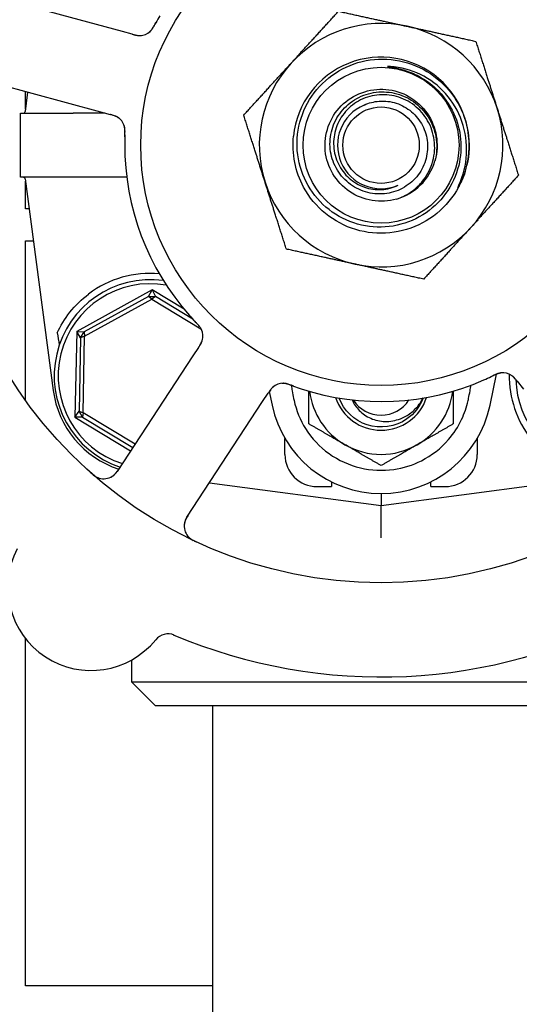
# Model space of a CAD drawing. Header units: inches. Extents: x 18 to 846, y -67 to 561.
# Tile 652 of 656: x 548.55 to 550.5, y 496.04 to 499.88. Entities that reach past the tile are written whole.
import ezdxf

# ---------------------------------------------------------------- set-up
doc = ezdxf.new("R2010")
doc.units = ezdxf.units.IN
doc.header["$LTSCALE"] = 24
doc.header["$MEASUREMENT"] = 0
doc.layers.add('Visible (ANSI)', color=7, linetype='Continuous', lineweight=30)

msp = doc.modelspace()

# ---------------------------------------------------------------- linework, layer by layer
at = {"layer": 'Visible (ANSI)'}
for p, q in [((548.94945, 499.83791), (548.42913, 499.97985)), ((548.98792, 499.82742), (548.94945, 499.83791)), ((548.3436, 499.6663), (548.86392, 499.52437)), ((548.57986, 499.60186), (548.56976, 499.52601)), ((548.57093, 499.5348), (548.57093, 499.60429)), ((548.55222, 499.51923), (548.72582, 499.51923)), ((548.55222, 499.26923), (548.55222, 499.51923)), ((548.88174, 499.51951), (548.75792, 499.51951)), ((548.86392, 499.52437), (548.90242, 499.51387)), ((548.72582, 499.26923), (548.55222, 499.26923)), ((548.96634, 499.26895), (548.75792, 499.26895)), ((548.56976, 499.26245), (548.67957, 498.43757)), ((548.57093, 499.14548), (548.57093, 499.25366)), ((548.58533, 499.14548), (548.57093, 499.14548)), ((548.57093, 498.39909), (548.57093, 499.02048)), ((548.57093, 499.02048), (548.60197, 499.02048)), ((549.06527, 498.82975), (548.7713, 498.66788)), ((549.05121, 498.80417), (548.80043, 498.66608)), ((549.05121, 498.80417), (549.06527, 498.82975)), ((549.05121, 498.80417), (549.07827, 498.80362)), ((549.06454, 498.79367), (549.05121, 498.80417)), ((549.06527, 498.82975), (549.07827, 498.80362)), ((549.19003, 498.7543), (549.06527, 498.82975)), ((548.80218, 498.64921), (549.06454, 498.79367)), ((549.07827, 498.80362), (549.06454, 498.79367)), ((549.06454, 498.79367), (549.2559, 498.67795)), ((549.22418, 498.7154), (549.07827, 498.80362)), ((548.7713, 498.66788), (548.7645, 498.33236)), ((548.7713, 498.66788), (548.80043, 498.66608)), ((548.78642, 498.64292), (548.7713, 498.66788)), ((548.78642, 498.64292), (548.80043, 498.66608)), ((548.80043, 498.66608), (548.80218, 498.64921)), ((548.78642, 498.64292), (548.78062, 498.35669)), ((548.80218, 498.64921), (548.78642, 498.64292)), ((548.79611, 498.34977), (548.80218, 498.64921)), ((549.24657, 498.60505), (549.2247, 498.5717)), ((549.2247, 498.5717), (548.92892, 498.12071)), ((550.38338, 498.37968), (550.40882, 498.5004)), ((550.48903, 498.47331), (550.51399, 498.4422)), ((549.49646, 498.39347), (549.51835, 498.42684)), ((549.52234, 498.43288), (549.53355, 498.37968)), ((549.20069, 497.94248), (549.49646, 498.39347)), ((548.7645, 498.33236), (548.78062, 498.35669)), ((548.78062, 498.35669), (548.79611, 498.34977)), ((548.79368, 498.33298), (548.78062, 498.35669)), ((548.79611, 498.34977), (548.79368, 498.33298)), ((548.99877, 498.22722), (548.79611, 498.34977)), ((548.79368, 498.33298), (548.7645, 498.33236)), ((548.7645, 498.33236), (548.98162, 498.20107)), ((548.79368, 498.33298), (548.9902, 498.21414)), ((549.58347, 498.18705), (549.58347, 498.25026)), ((550.33347, 498.25026), (550.33347, 498.18705)), ((549.28898, 498.0771), (549.95847, 497.98798)), ((549.76472, 498.0806), (549.76472, 498.06205)), ((549.95847, 497.98798), (550.78965, 498.09863)), ((550.15222, 498.06205), (550.15222, 498.0806)), ((549.70847, 498.06205), (549.76472, 498.06205)), ((550.15222, 498.06205), (550.20847, 498.06205)), ((549.95847, 498.03498), (549.95847, 497.98798)), ((549.95847, 497.86188), (549.95847, 497.98798)), ((548.57093, 496.11423), (548.57093, 497.46989)), ((548.98472, 497.38518), (548.98472, 497.30048)), ((548.98472, 497.30048), (550.93222, 497.30048)), ((549.07847, 497.20673), (548.98472, 497.30048)), ((550.83847, 497.20673), (549.07847, 497.20673)), ((549.30097, 497.20673), (549.30097, 495.43173)), ((549.30097, 496.11423), (548.57093, 496.11423))]:
    msp.add_line(p, q, dxfattribs=at)
for radius in [1.7075, 0.9375, 0.30408, 0.14917]:
    msp.add_circle((549.95847, 499.39423), radius, dxfattribs=at)
for centre, radius, start, end in [((549.95847, 499.39423), 0.475, 77.64769, 137.64769), ((549.95847, 499.39423), 0.475, 17.64769, 77.64769), ((549.01588, 499.88458), 0.0625, 272.31583, 312.22862), ((549.95847, 499.39423), 0.34375, 346.81176, 174.08625), ((549.95847, 499.39423), 0.34375, 346.81176, 174.08625), ((549.95847, 499.39423), 0.475, 137.64769, 197.64769), ((549.95847, 499.39423), 0.17, 112.97308, 292.97308), ((549.95847, 499.39423), 0.475, 317.64769, 17.64769), ((548.56201, 499.52704), 0.00781, 270, 352.41734), ((548.89745, 499.45044), 0.0625, 17.2706, 58.30345), ((549.95847, 499.39423), 1, 179.83299, 221.65061), ((549.95847, 499.39423), 0.21875, 286.09118, 343.65421), ((549.95847, 499.39423), 0.34375, 342.85926, 346.81176), ((548.56201, 499.26142), 0.00781, 7.58266, 90), ((549.95847, 499.39423), 0.475, 197.64769, 257.64769), ((549.95847, 499.39423), 0.475, 257.64769, 317.64769), ((549.05847, 498.49423), 0.4, 85.00108, 127.02739), ((549.05847, 498.49423), 0.375, 82.17396, 251.65611), ((549.05847, 498.49423), 0.35938, 80.02465, 252.32065), ((549.20085, 498.6493), 0.0625, 344.31583, 24.22862), ((550.43282, 498.4435), 0.0625, 56.31583, 96.22862), ((550.85847, 498.49423), 0.4, 179.10653, 218.18136), ((549.57714, 498.40252), 0.0625, 89.2706, 130.30345), ((549.95847, 499.39423), 1, 251.83299, 293.65061), ((550.85847, 498.49423), 0.375, 182.20116, 255.29323), ((549.05129, 498.48705), 0.375, 187.58266, 251.98149), ((549.95847, 498.46923), 0.2815, 187.18473, 240), ((549.95847, 498.46923), 0.2815, 300, 352.81527), ((549.95847, 498.46923), 0.18733, 198.38115, 341.61885), ((549.95847, 498.46923), 0.12866, 212.48137, 327.51863), ((549.95847, 498.46923), 0.43425, 191.9007, 348.0993), ((549.95847, 498.46923), 0.2815, 240, 300), ((549.70847, 498.18705), 0.125, 180, 270), ((550.20847, 498.18705), 0.125, 270, 0), ((548.87666, 498.15499), 0.0625, 228.88035, 326.7418), ((549.25295, 497.9082), 0.0625, 146.7418, 244.60325), ((548.82736, 497.66955), 0.325, 152.66113, 320.82247), ((549.95847, 499.39423), 2.075, 246.99965, 298.48395), ((549.12775, 497.42476), 0.0625, 67.1302, 140.82247)]:
    msp.add_arc(centre, radius, start, end, dxfattribs=at)
msp.add_ellipse((548.46051, 501.50406), major_axis=(0.57653, -4.33091), ratio=0.0429148, start_param=5.4224411, end_param=5.4369311, dxfattribs=at)
for points, knots in [([(549.09551, 499.8995), (549.09065, 499.89122), (549.08476, 499.88079), (549.08009, 499.8722), (549.07902, 499.87024), (549.07805, 499.86844), (549.07717, 499.8668)], [0, 0, 0, 0, 0.41999651, 0.41999651, 0.41999651, 0.51583384, 0.51583384, 0.51583384, 0.51583384]), ([(549.05294, 499.83425), (549.05336, 499.83457), (549.05379, 499.83492), (549.05498, 499.8359), (549.05577, 499.83659), (549.05704, 499.83781), (549.05738, 499.83813), (549.05869, 499.83946), (549.05979, 499.84064), (549.06204, 499.84329), (549.06313, 499.84466), (549.0651, 499.84731), (549.06594, 499.84848), (549.06825, 499.85185), (549.06982, 499.85428), (549.07263, 499.85889), (549.07391, 499.86108), (549.07676, 499.8661), (549.07832, 499.86896), (549.08025, 499.87249), (549.08062, 499.87317), (549.08099, 499.87386)], [0.13529988, 0.13529988, 0.13529988, 0.13529988, 0.1504163, 0.1504163, 0.17862375, 0.17862375, 0.18801437, 0.18801437, 0.21370501, 0.21370501, 0.23365386, 0.23365386, 0.24706172, 0.24706172, 0.26969875, 0.26969875, 0.28871804, 0.28871804, 0.31389264, 0.31389264, 0.31994869, 0.31994869, 0.31994869, 0.31994869]), ([(549.05725, 499.83771), (549.05725, 499.83771), (549.05731, 499.83776), (549.0576, 499.83803), (549.05794, 499.83835), (549.05889, 499.83925), (549.05953, 499.83989), (549.06147, 499.84195), (549.06286, 499.84357), (549.06525, 499.84671), (549.06623, 499.84809), (549.06794, 499.85065), (549.06867, 499.85178), (549.07054, 499.8548), (549.0717, 499.8568), (549.07403, 499.86095), (549.07522, 499.86314), (549.07661, 499.86575), (549.07687, 499.86623), (549.07713, 499.86672)], [0.07093315, 0.07093315, 0.07093315, 0.07093315, 0.07636583, 0.07636583, 0.08666451, 0.08666451, 0.09983227, 0.09983227, 0.12422952, 0.12422952, 0.14000403, 0.14000403, 0.15098747, 0.15098747, 0.16837574, 0.16837574, 0.18725581, 0.18725581, 0.19162474, 0.19162474, 0.19162474, 0.19162474]), ([(548.98808, 499.82737), (548.98902, 499.82712), (548.98997, 499.82686), (548.9918, 499.82636), (548.99271, 499.82612), (548.99533, 499.82543), (548.997, 499.82499), (548.99971, 499.82434), (549.00079, 499.82409), (549.00492, 499.82319), (549.00754, 499.82275), (549.01157, 499.82226), (549.0136, 499.82212), (549.01663, 499.82209), (549.01746, 499.8221), (549.01867, 499.82213), (549.01913, 499.82216), (549.01934, 499.82217), (549.01936, 499.82217), (549.01936, 499.82217)], [0, 0, 0, 0, 0.00805947, 0.00805947, 0.01607833, 0.01607833, 0.0318321, 0.0318321, 0.04288224, 0.04288224, 0.07619177, 0.07619177, 0.108399, 0.108399, 0.1204764, 0.1204764, 0.12953115, 0.12953115, 0.13163232, 0.13163232, 0.13163232, 0.13163232]), ([(548.99595, 499.82527), (548.99696, 499.82501), (548.99799, 499.82476), (549.00204, 499.82383), (549.00517, 499.82322), (549.01112, 499.82242), (549.014, 499.82222), (549.01846, 499.82219), (549.02015, 499.82226), (549.02243, 499.82244), (549.02311, 499.8225), (549.02388, 499.82259), (549.02402, 499.82261), (549.02416, 499.82263)], [0.01683363, 0.01683363, 0.01683363, 0.01683363, 0.024996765, 0.024996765, 0.048690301, 0.048690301, 0.071674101, 0.071674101, 0.086017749, 0.086017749, 0.092484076, 0.092484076, 0.093980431, 0.093980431, 0.093980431, 0.093980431]), ([(550.24248, 499.51649), (550.25654, 499.4853), (550.26532, 499.452), (550.2717, 499.38368), (550.2692, 499.34913), (550.25152, 499.27599), (550.23424, 499.23855), (550.18617, 499.17216), (550.15577, 499.14391), (550.08565, 499.10046), (550.04655, 499.08577), (549.96465, 499.07211), (549.92263, 499.07338), (549.84117, 499.09196), (549.80253, 499.10919), (549.73379, 499.15762), (549.7044, 499.18843), (549.65891, 499.25977), (549.64333, 499.29968), (549.62824, 499.38348), (549.62898, 499.42659), (549.64695, 499.51036), (549.6641, 499.55021), (549.71284, 499.62132), (549.74403, 499.65185), (549.81656, 499.69943), (549.85726, 499.71593), (549.94294, 499.73251), (549.98713, 499.73232), (550.07321, 499.71502), (550.11426, 499.69796), (550.18777, 499.64898), (550.21946, 499.61742), (550.24424, 499.5807)], [-5.0704915, -5.0704915, -5.0704915, -5.0704915, -4.8092414, -4.8092414, -4.5465572, -4.5465572, -4.2346915, -4.2346915, -3.9208419, -3.9208419, -3.6050086, -3.6050086, -3.2871921, -3.2871921, -2.9673924, -2.9673924, -2.64561, -2.64561, -2.321845, -2.321845, -1.9960977, -1.9960977, -1.6683683, -1.6683683, -1.3386572, -1.3386572, -1.0069646, -1.0069646, -0.6732907, -0.6732907, -0.3376357, -0.3376357, 0, 0, 0, 0]), ([(549.99491, 499.70129), (549.9896, 499.70163), (549.98559, 499.70167), (549.98363, 499.70151), (549.98336, 499.70148), (549.98311, 499.70142), (549.98306, 499.70141), (549.983, 499.70138), (549.98298, 499.70137), (549.98296, 499.70135), (549.98295, 499.70134), (549.98294, 499.70132), (549.98294, 499.70132), (549.98294, 499.7013), (549.98295, 499.70129), (549.98297, 499.70127), (549.98298, 499.70125), (549.98305, 499.7012), (549.98315, 499.70116), (549.98355, 499.70103), (549.98394, 499.70095), (549.9858, 499.70058), (549.98834, 499.70022), (550.002, 499.69825), (550.02626, 499.69497), (550.05605, 499.68498)], [-0.37606241, -0.37606241, -0.37606241, -0.37606241, -0.30741129, -0.30741129, -0.29779295, -0.29779295, -0.29494673, -0.29494673, -0.2937317, -0.2937317, -0.29301265, -0.29301265, -0.29238719, -0.29238719, -0.29165629, -0.29165629, -0.29047649, -0.29047649, -0.28622321, -0.28622321, -0.27736006, -0.27736006, -0.23942142, -0.23942142, 0, 0, 0, 0]), ([(550.26203, 499.23838), (550.27939, 499.27668), (550.28951, 499.31785), (550.29406, 499.40297), (550.28798, 499.44616), (550.25972, 499.52694), (550.23811, 499.56385), (550.18238, 499.62656), (550.14905, 499.65197), (550.07518, 499.68806), (550.0355, 499.69867), (549.99491, 499.70129)], [-1.5992336, -1.5992336, -1.5992336, -1.5992336, -1.2791425, -1.2791425, -0.9499666, -0.9499666, -0.6270496, -0.6270496, -0.3103934, -0.3103934, 0, 0, 0, 0]), ([(550.05605, 499.68498), (550.07563, 499.6784), (550.09447, 499.66998), (550.13344, 499.6477), (550.15301, 499.63328), (550.20107, 499.5884), (550.22542, 499.55434), (550.24248, 499.51649)], [-0.65841937, -0.65841937, -0.65841937, -0.65841937, -0.50117447, -0.50117447, -0.31635325, -0.31635325, 0, 0, 0, 0]), ([(550.0191, 499.18405), (549.95763, 499.16632), (549.88851, 499.17732), (549.83559, 499.21325), (549.78267, 499.24918), (549.74695, 499.30936), (549.74075, 499.37303), (549.73455, 499.43669), (549.75798, 499.50262), (549.80297, 499.54809), (549.84796, 499.59355), (549.91364, 499.61769), (549.97735, 499.61216), (550.04107, 499.60664), (550.10161, 499.57157), (550.13811, 499.51905), (550.1746, 499.46654), (550.18635, 499.39757), (550.1693, 499.33593), (550.169, 499.33484), (550.16869, 499.33375), (550.16837, 499.33267)], [16.9979155, 16.9979155, 16.9979155, 16.9979155, 17.8752194, 17.8752194, 17.8752194, 18.7524691, 18.7524691, 18.7524691, 19.6296647, 19.6296647, 19.6296647, 20.5068064, 20.5068064, 20.5068064, 21.3838943, 21.3838943, 21.3838943, 22.2609286, 22.2609286, 22.2609286, 22.2764365, 22.2764365, 22.2764365, 22.2764365]), ([(549.89212, 499.55075), (549.91069, 499.55937), (549.93066, 499.56456), (549.97359, 499.56783), (549.99621, 499.5651), (550.03943, 499.55107), (550.05957, 499.53979), (550.09465, 499.51), (550.10918, 499.49169), (550.13055, 499.45029), (550.13711, 499.42754), (550.14119, 499.38054), (550.13857, 499.35673), (550.1243, 499.31116), (550.11268, 499.28987), (550.08178, 499.2527), (550.06272, 499.23725), (550.0195, 499.21434), (549.99571, 499.20721), (549.94645, 499.2024), (549.92145, 499.20488), (549.87351, 499.21933), (549.85107, 499.23126), (549.81177, 499.26321), (549.79536, 499.28301), (549.77088, 499.32801), (549.76314, 499.35283), (549.75755, 499.40433), (549.75985, 499.43053), (549.77441, 499.48085), (549.78663, 499.50446), (549.81959, 499.54592), (549.84009, 499.5633), (549.88684, 499.5894), (549.91269, 499.59778), (549.96642, 499.60422), (549.99381, 499.60212), (550.04652, 499.58751), (550.07131, 499.57503), (550.11496, 499.54112), (550.13334, 499.51993), (550.16112, 499.47147), (550.17016, 499.44461), (550.17751, 499.38866), (550.17564, 499.36009), (550.16837, 499.33267)], [-4.2480515, -4.2480515, -4.2480515, -4.2480515, -4.0909216, -4.0909216, -3.9177275, -3.9177275, -3.7423694, -3.7423694, -3.5648477, -3.5648477, -3.385163, -3.385163, -3.2033156, -3.2033156, -3.0193061, -3.0193061, -2.8331349, -2.8331349, -2.6448024, -2.6448024, -2.4543091, -2.4543091, -2.2616553, -2.2616553, -2.0668416, -2.0668416, -1.8698684, -1.8698684, -1.6707361, -1.6707361, -1.469445, -1.469445, -1.2659958, -1.2659958, -1.0603886, -1.0603886, -0.8526241, -0.8526241, -0.6427026, -0.6427026, -0.4306244, -0.4306244, -0.2163901, -0.2163901, 0, 0, 0, 0]), ([(550.0191, 499.18405), (550.03832, 499.19033), (550.05658, 499.19924), (550.08993, 499.22177), (550.10489, 499.23523), (550.13563, 499.27184), (550.14919, 499.29639), (550.16592, 499.34897), (550.16908, 499.37644), (550.16462, 499.43067), (550.15719, 499.4569), (550.13278, 499.50466), (550.11617, 499.52579), (550.07602, 499.56017), (550.05296, 499.5732), (550.00347, 499.58948), (549.97758, 499.5927), (549.92639, 499.58898), (549.90159, 499.58221), (549.85636, 499.55964), (549.83631, 499.54418), (549.80359, 499.50667), (549.79112, 499.48508), (549.77539, 499.43867), (549.77213, 499.41435), (549.77519, 499.36622), (549.78134, 499.34286), (549.80215, 499.30021), (549.81649, 499.28126), (549.8514, 499.25026), (549.87154, 499.23839), (549.9149, 499.22327), (549.93765, 499.22002), (549.98273, 499.2225), (550.00463, 499.22807), (550.02482, 499.23771)], [-3.1722778, -3.1722778, -3.1722778, -3.1722778, -3.0186699, -3.0186699, -2.8665315, -2.8665315, -2.6554083, -2.6554083, -2.4471425, -2.4471425, -2.2417348, -2.2417348, -2.0391858, -2.0391858, -1.8394961, -1.8394961, -1.6426663, -1.6426663, -1.4486971, -1.4486971, -1.2575891, -1.2575891, -1.0693429, -1.0693429, -0.8839593, -0.8839593, -0.7014387, -0.7014387, -0.5217818, -0.5217818, -0.3449893, -0.3449893, -0.1710619, -0.1710619, 0, 0, 0, 0]), ([(550.24424, 499.5807), (550.25779, 499.56061), (550.26913, 499.53912), (550.28713, 499.49375), (550.29368, 499.46998), (550.30455, 499.40252), (550.30306, 499.35833), (550.29315, 499.3158)], [-0.70402922, -0.70402922, -0.70402922, -0.70402922, -0.51973951, -0.51973951, -0.33275492, -0.33275492, 0, 0, 0, 0]), ([(548.74029, 499.51934), (548.74445, 499.5194), (548.74889, 499.51947), (548.75446, 499.5195), (548.75515, 499.5195), (548.75622, 499.51951), (548.75659, 499.51951), (548.7572, 499.51951), (548.75743, 499.51951), (548.75775, 499.51951), (548.75784, 499.51951), (548.75792, 499.51951)], [0.027184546, 0.027184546, 0.027184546, 0.027184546, 0.056924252, 0.056924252, 0.061161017, 0.061161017, 0.063446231, 0.063446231, 0.064876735, 0.064876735, 0.065401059, 0.065401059, 0.065401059, 0.065401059]), ([(548.93113, 499.5031), (548.93113, 499.5031), (548.93113, 499.5031), (548.9311, 499.50312), (548.93104, 499.50315), (548.93076, 499.50333), (548.93049, 499.50349), (548.92923, 499.50426), (548.92753, 499.50522), (548.92507, 499.50641), (548.92444, 499.50671), (548.92093, 499.50826), (548.91775, 499.50942), (548.91207, 499.51117), (548.91029, 499.51169), (548.90748, 499.51248), (548.90651, 499.51275), (548.90452, 499.51329), (548.90349, 499.51357), (548.90248, 499.51385)], [0.05598665, 0.05598665, 0.05598665, 0.05598665, 0.056873, 0.056873, 0.0600697, 0.0600697, 0.06858048, 0.06858048, 0.09786866, 0.09786866, 0.10758076, 0.10758076, 0.14991048, 0.14991048, 0.16694482, 0.16694482, 0.17567446, 0.17567446, 0.18444701, 0.18444701, 0.18444701, 0.18444701]), ([(548.93612, 499.49954), (548.93589, 499.49972), (548.93565, 499.4999), (548.93473, 499.50059), (548.93397, 499.50112), (548.93178, 499.5026), (548.93024, 499.50354), (548.92556, 499.50612), (548.92213, 499.50765), (548.91576, 499.51001), (548.91281, 499.51095), (548.90997, 499.51177)], [0.094581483, 0.094581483, 0.094581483, 0.094581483, 0.09763665, 0.09763665, 0.105884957, 0.105884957, 0.120706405, 0.120706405, 0.149461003, 0.149461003, 0.172558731, 0.172558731, 0.172558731, 0.172558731]), ([(548.95899, 499.42663), (548.9591, 499.4299), (548.95922, 499.43315), (548.95935, 499.43912), (548.95939, 499.44185), (548.95935, 499.44695), (548.95929, 499.44936), (548.95911, 499.4533), (548.959, 499.45491), (548.95871, 499.45843), (548.9585, 499.46024), (548.95805, 499.46349), (548.9578, 499.46491), (548.95713, 499.46816), (548.95671, 499.46975), (548.95587, 499.47251), (548.95542, 499.47375), (548.95502, 499.47478)], [0, 0, 0, 0, 0.02532919, 0.02532919, 0.04592781, 0.04592781, 0.06431613, 0.06431613, 0.07801539, 0.07801539, 0.09688899, 0.09688899, 0.1175537, 0.1175537, 0.15067695, 0.15067695, 0.17984281, 0.17984281, 0.17984281, 0.17984281]), ([(548.95929, 499.43475), (548.95932, 499.43565), (548.95936, 499.43655), (548.95943, 499.43836), (548.95947, 499.43928), (548.95959, 499.44263), (548.95964, 499.44512), (548.95964, 499.45003), (548.95958, 499.45249), (548.95936, 499.45618), (548.95925, 499.45756), (548.9589, 499.46078), (548.95864, 499.46248), (548.95814, 499.46508), (548.95791, 499.4661), (548.95742, 499.46806), (548.95714, 499.469), (548.95692, 499.46969), (548.95688, 499.46981), (548.95688, 499.46981)], [0, 0, 0, 0, 0.00712604, 0.00712604, 0.01419238, 0.01419238, 0.03284312, 0.03284312, 0.05207098, 0.05207098, 0.06472354, 0.06472354, 0.08419423, 0.08419423, 0.09866358, 0.09866358, 0.11516786, 0.11516786, 0.12167905, 0.12167905, 0.12167905, 0.12167905]), ([(548.95929, 499.43474), (548.95898, 499.42676), (548.95864, 499.41547), (548.95853, 499.40554), (548.9585, 499.40263), (548.95848, 499.39982), (548.95847, 499.39715)], [0.48416631, 0.48416631, 0.48416631, 0.48416631, 0.88318571, 0.88318571, 0.88318571, 1, 1, 1, 1]), ([(550.28695, 499.29292), (550.26054, 499.20729), (550.19919, 499.13299), (550.1201, 499.09085), (550.04104, 499.04873), (549.94521, 499.03925), (549.85943, 499.06506), (549.77368, 499.09086), (549.69901, 499.15161), (549.65631, 499.23032), (549.62352, 499.29077), (549.60988, 499.36127), (549.61671, 499.42966)], [5.0115512, 5.0115512, 5.0115512, 5.0115512, 5.7936548, 5.7936548, 5.7936548, 6.5754431, 6.5754431, 6.5754431, 7.3569225, 7.3569225, 7.3569225, 7.9571961, 7.9571961, 7.9571961, 7.9571961]), ([(548.75792, 499.26895), (548.75783, 499.26895), (548.75774, 499.26895), (548.75738, 499.26895), (548.75711, 499.26895), (548.75644, 499.26895), (548.75603, 499.26896), (548.75445, 499.26896), (548.75328, 499.26897), (548.74943, 499.269), (548.74692, 499.26903), (548.74281, 499.26909), (548.74153, 499.26911), (548.74029, 499.26913)], [0.065326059, 0.065326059, 0.065326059, 0.065326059, 0.065886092, 0.065886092, 0.067505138, 0.067505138, 0.069967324, 0.069967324, 0.077104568, 0.077104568, 0.093330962, 0.093330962, 0.101340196, 0.101340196, 0.101340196, 0.101340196]), ([(550.28695, 499.29292), (550.27742, 499.26218), (550.26584, 499.24076), (550.2594, 499.22977), (550.25816, 499.22782), (550.2573, 499.22668), (550.25713, 499.22647), (550.25696, 499.2263), (550.25692, 499.22627), (550.25687, 499.22623), (550.25685, 499.22622), (550.25682, 499.22622), (550.25681, 499.22621), (550.2568, 499.22622), (550.25679, 499.22622), (550.25678, 499.22623), (550.25677, 499.22623), (550.25676, 499.22626), (550.25676, 499.22627), (550.25676, 499.22635), (550.25677, 499.22645), (550.25713, 499.22781), (550.25926, 499.23229), (550.26203, 499.23838)], [-0.32425255, -0.32425255, -0.32425255, -0.32425255, -0.13434383, -0.13434383, -0.07553483, -0.07553483, -0.06406424, -0.06406424, -0.06072925, -0.06072925, -0.05932586, -0.05932586, -0.05850628, -0.05850628, -0.05780445, -0.05780445, -0.05699234, -0.05699234, -0.05569314, -0.05569314, -0.05100977, -0.05100977, 0, 0, 0, 0]), ([(548.69539, 498.66209), (548.70729, 498.68783), (548.72388, 498.71603), (548.76563, 498.76876), (548.79074, 498.79332), (548.81759, 498.81357)], [0.44734115, 0.44734115, 0.44734115, 0.44734115, 0.70623872, 0.70623872, 0.9622765, 0.9622765, 0.9622765, 0.9622765]), ([(549.21125, 498.72964), (549.21764, 498.72247), (549.22573, 498.71364), (549.23246, 498.70654), (549.23399, 498.70493), (549.23541, 498.70344), (549.23669, 498.7021)], [0, 0, 0, 0, 0.41999651, 0.41999651, 0.41999651, 0.51583384, 0.51583384, 0.51583384, 0.51583384]), ([(549.26016, 498.669), (549.25998, 498.6695), (549.25979, 498.67002), (549.25922, 498.67144), (549.25881, 498.67241), (549.25805, 498.674), (549.25784, 498.67442), (549.25699, 498.67608), (549.2562, 498.67749), (549.25437, 498.68045), (549.25341, 498.68191), (549.2515, 498.6846), (549.25065, 498.68576), (549.24816, 498.689), (549.24633, 498.69124), (549.24281, 498.69534), (549.24112, 498.69723), (549.23723, 498.7015), (549.235, 498.70386), (549.23223, 498.70678), (549.2317, 498.70735), (549.23116, 498.70792)], [0.13529989, 0.13529989, 0.13529989, 0.13529989, 0.15041637, 0.15041637, 0.17862377, 0.17862377, 0.18801437, 0.18801437, 0.21370501, 0.21370501, 0.23365387, 0.23365387, 0.24706173, 0.24706173, 0.26969876, 0.26969876, 0.28871805, 0.28871805, 0.31389266, 0.31389266, 0.3199487, 0.3199487, 0.3199487, 0.3199487]), ([(549.2582, 498.67417), (549.2582, 498.67417), (549.25817, 498.67424), (549.25801, 498.67459), (549.25781, 498.67502), (549.25724, 498.6762), (549.25683, 498.67701), (549.25547, 498.67949), (549.25436, 498.68131), (549.25211, 498.68456), (549.25111, 498.68591), (549.2492, 498.68833), (549.24835, 498.68937), (549.24605, 498.69209), (549.24451, 498.69381), (549.24129, 498.69731), (549.23956, 498.69911), (549.23752, 498.70124), (549.23714, 498.70164), (549.23675, 498.70204)], [0.07093315, 0.07093315, 0.07093315, 0.07093315, 0.07636583, 0.07636583, 0.08666451, 0.08666451, 0.09983228, 0.09983228, 0.12422953, 0.12422953, 0.14000404, 0.14000404, 0.15098747, 0.15098747, 0.16837574, 0.16837574, 0.18725582, 0.18725582, 0.19162474, 0.19162474, 0.19162474, 0.19162474]), ([(549.24666, 498.60519), (549.24719, 498.606), (549.24773, 498.60683), (549.24877, 498.60842), (549.24928, 498.6092), (549.25075, 498.61148), (549.25168, 498.61294), (549.25314, 498.61531), (549.25371, 498.61626), (549.25584, 498.61991), (549.25707, 498.62227), (549.25877, 498.62595), (549.25954, 498.62783), (549.26051, 498.63071), (549.26075, 498.6315), (549.26109, 498.63266), (549.26121, 498.63311), (549.26127, 498.63331), (549.26127, 498.63333), (549.26127, 498.63333)], [0, 0, 0, 0, 0.00805947, 0.00805947, 0.01607833, 0.01607833, 0.0318321, 0.0318321, 0.04288224, 0.04288224, 0.07619177, 0.07619177, 0.108399, 0.108399, 0.12047641, 0.12047641, 0.12953115, 0.12953115, 0.13163232, 0.13163232, 0.13163232, 0.13163232]), ([(549.25109, 498.61202), (549.25165, 498.61291), (549.2522, 498.61381), (549.25435, 498.61737), (549.25589, 498.62016), (549.25848, 498.62557), (549.25957, 498.62825), (549.26097, 498.63248), (549.26143, 498.63411), (549.26197, 498.63633), (549.26211, 498.637), (549.26227, 498.63776), (549.26229, 498.6379), (549.26232, 498.63803)], [0.016833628, 0.016833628, 0.016833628, 0.016833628, 0.024996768, 0.024996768, 0.048690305, 0.048690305, 0.071674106, 0.071674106, 0.086017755, 0.086017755, 0.092484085, 0.092484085, 0.093980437, 0.093980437, 0.093980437, 0.093980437]), ([(550.43242, 498.50599), (550.43188, 498.50598), (550.43133, 498.50595), (550.4298, 498.50586), (550.42875, 498.50576), (550.427, 498.50553), (550.42654, 498.50546), (550.4247, 498.50516), (550.42312, 498.50485), (550.41974, 498.50402), (550.41805, 498.50356), (550.4149, 498.50258), (550.41354, 498.50212), (550.40968, 498.50076), (550.40699, 498.49971), (550.402, 498.49763), (550.39968, 498.49661), (550.39442, 498.49423), (550.39148, 498.49283), (550.38785, 498.49111), (550.38714, 498.49077), (550.38644, 498.49044)], [0.13529987, 0.13529987, 0.13529987, 0.13529987, 0.15041628, 0.15041628, 0.17862374, 0.17862374, 0.18801436, 0.18801436, 0.213705, 0.213705, 0.23365386, 0.23365386, 0.24706171, 0.24706171, 0.26969874, 0.26969874, 0.28871803, 0.28871803, 0.31389263, 0.31389263, 0.31994869, 0.31994869, 0.31994869, 0.31994869]), ([(550.42689, 498.50572), (550.42689, 498.50572), (550.42682, 498.50572), (550.42643, 498.50567), (550.42596, 498.50562), (550.42466, 498.50544), (550.42376, 498.5053), (550.42099, 498.50477), (550.41891, 498.50428), (550.41513, 498.50315), (550.41353, 498.50261), (550.41064, 498.50155), (550.40939, 498.50106), (550.4061, 498.49971), (550.40398, 498.49878), (550.39966, 498.49679), (550.39741, 498.49571), (550.39475, 498.49442), (550.39426, 498.49418), (550.39376, 498.49394)], [0.07093315, 0.07093315, 0.07093315, 0.07093315, 0.07636582, 0.07636582, 0.08666451, 0.08666451, 0.09983227, 0.09983227, 0.12422951, 0.12422951, 0.14000403, 0.14000403, 0.15098746, 0.15098746, 0.16837573, 0.16837573, 0.18725581, 0.18725581, 0.19162474, 0.19162474, 0.19162474, 0.19162474]), ([(550.4838, 498.47976), (550.48313, 498.48056), (550.48244, 498.48137), (550.47972, 498.48451), (550.47754, 498.48684), (550.4732, 498.49098), (550.47099, 498.49284), (550.46739, 498.49548), (550.46599, 498.49642), (550.46404, 498.49761), (550.46345, 498.49796), (550.46278, 498.49834), (550.46265, 498.49841), (550.46253, 498.49848)], [0.016833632, 0.016833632, 0.016833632, 0.016833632, 0.024996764, 0.024996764, 0.048690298, 0.048690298, 0.071674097, 0.071674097, 0.086017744, 0.086017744, 0.092484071, 0.092484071, 0.093980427, 0.093980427, 0.093980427, 0.093980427]), ([(549.61879, 498.45369), (549.61572, 498.4548), (549.61267, 498.45591), (549.60703, 498.45789), (549.60444, 498.45876), (549.59958, 498.46031), (549.59727, 498.46099), (549.59347, 498.46204), (549.59191, 498.46243), (549.58847, 498.46324), (549.58668, 498.46361), (549.58345, 498.46418), (549.58202, 498.46438), (549.57873, 498.46475), (549.57708, 498.46484), (549.57419, 498.46489), (549.57288, 498.46485), (549.57178, 498.46479)], [0, 0, 0, 0, 0.02532917, 0.02532917, 0.0459278, 0.0459278, 0.06431611, 0.06431611, 0.0780154, 0.0780154, 0.09688899, 0.09688899, 0.11755371, 0.11755371, 0.15067697, 0.15067697, 0.17984281, 0.17984281, 0.17984281, 0.17984281]), ([(549.61117, 498.45648), (549.61032, 498.45679), (549.60948, 498.4571), (549.60778, 498.45773), (549.60692, 498.45805), (549.60377, 498.45919), (549.60141, 498.46002), (549.59675, 498.46154), (549.59439, 498.46224), (549.59081, 498.46317), (549.58946, 498.46349), (549.58629, 498.46415), (549.58459, 498.46443), (549.58197, 498.46476), (549.58093, 498.46485), (549.57891, 498.46499), (549.57793, 498.46502), (549.57721, 498.46503), (549.57708, 498.46503), (549.57708, 498.46503)], [0, 0, 0, 0, 0.00712604, 0.00712604, 0.01419238, 0.01419238, 0.03284312, 0.03284312, 0.05207098, 0.05207098, 0.06472354, 0.06472354, 0.08419423, 0.08419423, 0.09866358, 0.09866358, 0.11516786, 0.11516786, 0.12167905, 0.12167905, 0.12167905, 0.12167905]), ([(550.35962, 498.47822), (550.36842, 498.48207), (550.37932, 498.48705), (550.38814, 498.49125), (550.39016, 498.49221), (550.39201, 498.49309), (550.39368, 498.4939)], [0, 0, 0, 0, 0.41999651, 0.41999651, 0.41999651, 0.51583384, 0.51583384, 0.51583384, 0.51583384]), ([(550.48893, 498.47343), (550.48832, 498.47419), (550.4877, 498.47496), (550.48651, 498.47644), (550.48592, 498.47717), (550.48421, 498.47927), (550.48311, 498.4806), (550.4813, 498.48273), (550.48058, 498.48356), (550.47777, 498.48672), (550.4759, 498.48861), (550.47293, 498.49137), (550.47137, 498.49268), (550.46894, 498.49449), (550.46826, 498.49497), (550.46726, 498.49565), (550.46688, 498.4959), (550.4667, 498.49602), (550.46668, 498.49603), (550.46668, 498.49603)], [0, 0, 0, 0, 0.00805947, 0.00805947, 0.01607833, 0.01607833, 0.0318321, 0.0318321, 0.04288224, 0.04288224, 0.07619177, 0.07619177, 0.108399, 0.108399, 0.1204764, 0.1204764, 0.12953115, 0.12953115, 0.13163231, 0.13163231, 0.13163231, 0.13163231]), ([(549.53747, 498.45082), (549.53747, 498.45082), (549.53746, 498.45081), (549.53744, 498.45079), (549.53738, 498.45075), (549.53713, 498.45054), (549.53689, 498.45033), (549.53577, 498.44937), (549.53433, 498.44805), (549.53244, 498.44608), (549.53196, 498.44557), (549.5294, 498.44271), (549.52732, 498.44005), (549.5239, 498.43519), (549.52286, 498.43365), (549.52124, 498.43123), (549.52068, 498.43038), (549.51954, 498.42866), (549.51896, 498.42777), (549.51838, 498.42689)], [0.05598665, 0.05598665, 0.05598665, 0.05598665, 0.056873, 0.056873, 0.06006969, 0.06006969, 0.06858048, 0.06858048, 0.09786866, 0.09786866, 0.10758076, 0.10758076, 0.14991048, 0.14991048, 0.16694481, 0.16694481, 0.17567446, 0.17567446, 0.18444701, 0.18444701, 0.18444701, 0.18444701]), ([(549.54239, 498.45446), (549.54215, 498.4543), (549.5419, 498.45413), (549.54096, 498.45346), (549.54022, 498.45291), (549.53814, 498.45128), (549.53677, 498.45011), (549.53287, 498.44646), (549.53035, 498.44367), (549.52614, 498.43834), (549.52434, 498.43582), (549.52268, 498.43338)], [0.094581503, 0.094581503, 0.094581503, 0.094581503, 0.09763667, 0.09763667, 0.105884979, 0.105884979, 0.120706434, 0.120706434, 0.149461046, 0.149461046, 0.17255876, 0.17255876, 0.17255876, 0.17255876]), ([(549.60811, 498.45751), (549.60919, 498.45004), (549.61037, 498.44259), (549.61332, 498.42544), (549.61516, 498.41577), (549.61777, 498.40331), (549.61837, 498.4005), (549.61899, 498.39769)], [0.1231004, 0.1231004, 0.1231004, 0.1231004, 0.18059107, 0.18059107, 0.25560221, 0.25560221, 0.27753231, 0.27753231, 0.27753231, 0.27753231]), ([(549.61118, 498.45648), (549.61867, 498.45371), (549.62931, 498.4499), (549.63871, 498.44673), (549.64147, 498.4458), (549.64414, 498.44491), (549.64668, 498.44408)], [0.48416631, 0.48416631, 0.48416631, 0.48416631, 0.88318571, 0.88318571, 0.88318571, 1, 1, 1, 1]), ([(550.29794, 498.39769), (550.29856, 498.40048), (550.29916, 498.40327), (550.30176, 498.41574), (550.30361, 498.42543), (550.30657, 498.44264), (550.30776, 498.45012), (550.30884, 498.45762)], [0.04807073, 0.04807073, 0.04807073, 0.04807073, 0.06985523, 0.06985523, 0.14510353, 0.14510353, 0.20287692, 0.20287692, 0.20287692, 0.20287692]), ([(549.61899, 498.39769), (549.62752, 498.35891), (549.64269, 498.32186), (549.68779, 498.25005), (549.71894, 498.21697), (549.79232, 498.16441), (549.83391, 498.1455), (549.9204, 498.12499), (549.96438, 498.12297), (550.04534, 498.13448), (550.08195, 498.146), (550.1562, 498.18358), (550.19209, 498.21157), (550.24209, 498.26931), (550.25928, 498.29562), (550.28387, 498.34747), (550.29234, 498.37223), (550.29794, 498.39769)], [0.0387673, 0.0387673, 0.0387673, 0.0387673, 0.3419099, 0.3419099, 0.6849077, 0.6849077, 1.029663, 1.029663, 1.3621369, 1.3621369, 1.6526244, 1.6526244, 1.9961754, 1.9961754, 2.2345824, 2.2345824, 2.4334495, 2.4334495, 2.4334495, 2.4334495]), ([(550.12206, 498.40787), (550.10963, 498.3752), (550.08765, 498.34611), (550.05902, 498.32601), (550.01463, 498.29484), (549.95531, 498.28604), (549.90378, 498.30299), (549.85424, 498.31929), (549.81304, 498.359), (549.79463, 498.40775)], [0.3590141, 0.3590141, 0.3590141, 0.3590141, 0.9586618, 0.9586618, 0.9586618, 1.888606, 1.888606, 1.888606, 2.7825786, 2.7825786, 2.7825786, 2.7825786]), ([(549.84545, 498.40064), (549.85192, 498.3854), (549.86123, 498.37152), (549.88561, 498.34641), (549.90095, 498.3359), (549.9356, 498.3208), (549.95472, 498.31669), (549.99443, 498.31582), (550.01464, 498.31944), (550.04807, 498.3323), (550.06162, 498.33991), (550.08661, 498.35899), (550.09783, 498.37046), (550.1073, 498.38332)], [0.00667477, 0.00667477, 0.00667477, 0.00667477, 0.13293721, 0.13293721, 0.27303158, 0.27303158, 0.42028212, 0.42028212, 0.57468721, 0.57468721, 0.69201491, 0.69201491, 0.81309505, 0.81309505, 0.81309505, 0.81309505]), ([(548.8248, 498.11737), (548.82541, 498.11683), (548.82602, 498.11629), (548.82859, 498.11403), (548.83064, 498.11226), (548.83453, 498.1091), (548.83634, 498.10768), (548.84039, 498.10471), (548.84268, 498.10314), (548.84644, 498.1008), (548.84801, 498.09989), (548.85101, 498.0983), (548.85245, 498.0976), (548.85534, 498.09634), (548.85679, 498.09579), (548.85858, 498.09518), (548.85911, 498.09501), (548.85954, 498.09488)], [0, 0, 0, 0, 0.00673636, 0.00673636, 0.02806078, 0.02806078, 0.0453371, 0.0453371, 0.06652159, 0.06652159, 0.08352225, 0.08352225, 0.10158901, 0.10158901, 0.12223493, 0.12223493, 0.13206643, 0.13206643, 0.13206643, 0.13206643]), ([(548.90677, 498.10022), (548.90735, 498.10056), (548.90807, 498.10098), (548.91092, 498.10279), (548.91295, 498.10424), (548.91816, 498.10876), (548.92122, 498.11183), (548.92663, 498.11822), (548.92903, 498.12137), (548.93242, 498.12619), (548.93342, 498.12765), (548.93559, 498.13088), (548.93676, 498.13267), (548.93792, 498.13444)], [0.11682073, 0.11682073, 0.11682073, 0.11682073, 0.13209763, 0.13209763, 0.17640845, 0.17640845, 0.22121697, 0.22121697, 0.25582457, 0.25582457, 0.27005755, 0.27005755, 0.2865375, 0.2865375, 0.2865375, 0.2865375]), ([(549.20973, 497.95626), (549.20939, 497.95575), (549.20905, 497.95523), (549.20793, 497.95352), (549.20716, 497.95233), (549.2035, 497.94664), (549.20083, 497.94219), (549.19704, 497.93494), (549.19563, 497.93183), (549.19255, 497.92382), (549.19138, 497.91876), (549.19086, 497.91521), (549.19081, 497.91486), (549.19077, 497.91455)], [0, 0, 0, 0, 0.00480624, 0.00480624, 0.01589597, 0.01589597, 0.05833406, 0.05833406, 0.09384639, 0.09384639, 0.15340885, 0.15340885, 0.16065924, 0.16065924, 0.16065924, 0.16065924]), ([(549.20472, 497.86846), (549.20509, 497.86803), (549.20556, 497.86749), (549.20726, 497.86566), (549.20867, 497.86426), (549.21175, 497.86161), (549.21316, 497.86048), (549.21669, 497.85789), (549.21895, 497.85637), (549.22333, 497.85368), (549.22547, 497.85246), (549.22996, 497.85005), (549.23236, 497.84885), (549.23616, 497.84703), (549.23761, 497.84635), (549.23909, 497.84567)], [0.10313051, 0.10313051, 0.10313051, 0.10313051, 0.11603194, 0.11603194, 0.14472132, 0.14472132, 0.16305353, 0.16305353, 0.18481803, 0.18481803, 0.20320409, 0.20320409, 0.22373688, 0.22373688, 0.23709216, 0.23709216, 0.23709216, 0.23709216])]:
    msp.add_open_spline(points, degree=3, knots=knots, dxfattribs=at)
for points, weights in [([(549.60743, 499.71423), (549.69318, 499.80829), (549.79219, 499.9169)], [1, 1.0379548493, 1]), ([(549.79219, 499.9169), (549.93575, 499.88546), (550.06008, 499.85823)], [1, 1.0379548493, 1]), ([(550.06008, 499.85823), (550.18441, 499.83101), (550.32797, 499.79957)], [1, 1.0379548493, 1]), ([(550.32797, 499.79957), (550.37253, 499.65952), (550.41111, 499.53823)], [1, 1.0379548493, 1]), ([(549.42268, 499.51156), (549.52169, 499.62017), (549.60743, 499.71423)], [1, 1.0379548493, 1]), ([(550.41111, 499.53823), (550.4497, 499.41695), (550.49425, 499.2769)], [1, 1.0379548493, 1]), ([(549.50582, 499.25023), (549.46723, 499.37151), (549.42268, 499.51156)], [1, 1.0379548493, 1]), ([(550.49425, 499.2769), (550.39524, 499.16829), (550.3095, 499.07423)], [1, 1.0379548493, 1]), ([(549.58896, 498.98889), (549.54441, 499.12894), (549.50582, 499.25023)], [1, 1.0379548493, 1]), ([(550.3095, 499.07423), (550.22375, 498.98017), (550.12475, 498.87156)], [1, 1.0379548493, 1]), ([(549.85685, 498.93023), (549.73252, 498.95745), (549.58896, 498.98889)], [1, 1.0379548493, 1]), ([(550.12475, 498.87156), (549.98118, 498.903), (549.85685, 498.93023)], [1, 1.0379548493, 1]), ([(549.67697, 498.30671), (549.67697, 498.37504), (549.67697, 498.43467)], [1, 1.02953838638, 1.01310023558]), ([(550.23997, 498.43467), (550.23997, 498.37504), (550.23997, 498.30671)], [1.01310023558, 1.02953838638, 1]), ([(549.81772, 498.22544), (549.75239, 498.26316), (549.67697, 498.30671)], [1, 1.0379548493, 1]), ([(550.23997, 498.30671), (550.16454, 498.26316), (550.09922, 498.22544)], [1, 1.0379548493, 1]), ([(549.95847, 498.14418), (549.88304, 498.18773), (549.81772, 498.22544)], [1, 1.0379548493, 1]), ([(550.09922, 498.22544), (550.03389, 498.18773), (549.95847, 498.14418)], [1, 1.0379548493, 1])]:
    msp.add_rational_spline(points, weights, degree=2, dxfattribs=at)
for points in [[(548.72582, 499.51923), (548.7308, 499.51923), (548.73563, 499.51927), (548.74029, 499.51934)], [(548.74029, 499.26913), (548.73546, 499.2692), (548.73064, 499.26923), (548.72582, 499.26923)], [(550.1073, 498.38332), (550.11124, 498.38868), (550.11629, 498.39683), (550.1209, 498.40751)]]:
    msp.add_open_spline(points, degree=3, dxfattribs=at)

doc.saveas('drawing.dxf')
